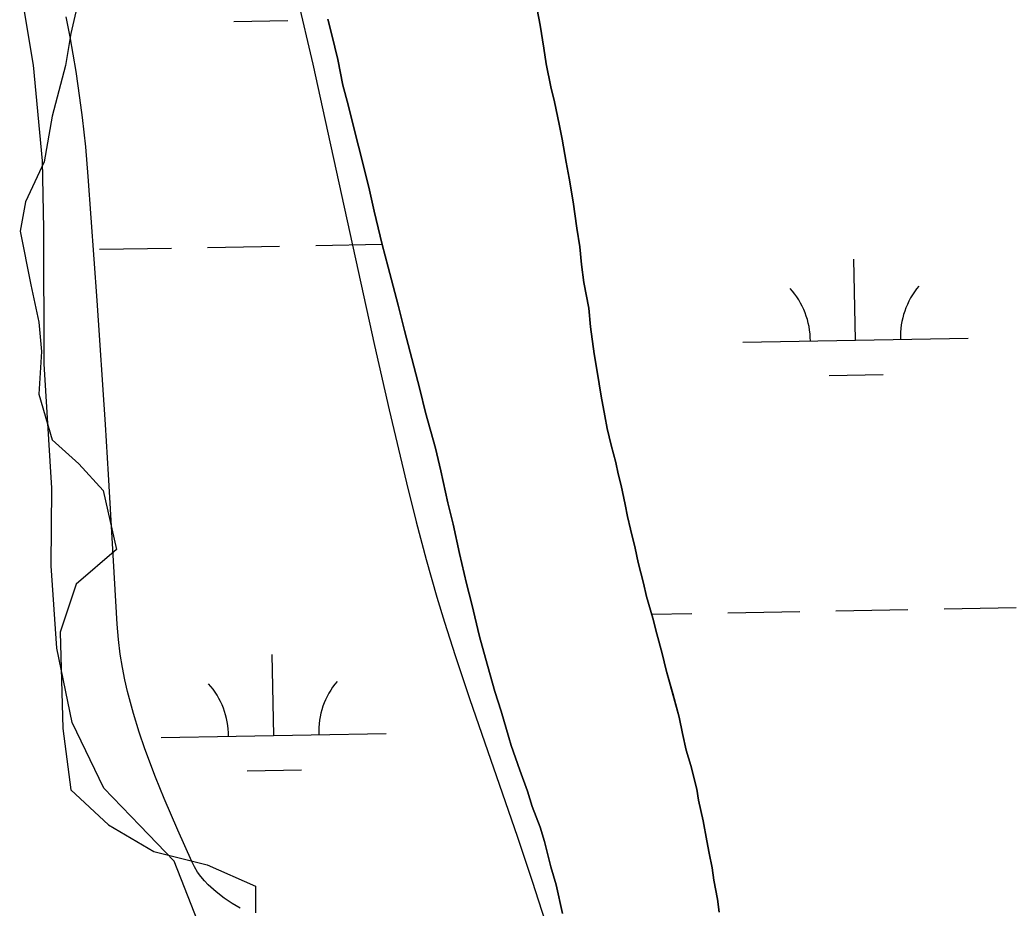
# Model space of a CAD drawing. Extents: x 3925854 to 3964121, y 224593 to 250589.
# Drawn here: x 3949423.6 to 3949865.9, y 230667.1 to 231061.5 of the extents above; entities that cross this region are included whole.
import ezdxf

# ---------------------------------------------------------------- set-up
doc = ezdxf.new("R2010")
doc.units = 0
for name, color, linetype in [('V-RIVR-EDGE', 7, 'Continuous'), ('V-SITE-VEGE', 7, 'Continuous'), ('V-TOPO-SHOR', 7, 'Continuous'), ('V-WETL-SWMP', 7, 'Continuous')]:
    doc.layers.add(name, color=color, linetype=linetype)

msp = doc.modelspace()

# ---------------------------------------------------------------- linework, layer by layer
at = {"layer": 'V-RIVR-EDGE'}
msp.add_lwpolyline([(3949449.801, 231070.928), (3949446.239, 231055.495), (3949443.865, 231041.248), (3949437.929, 231018.691), (3949434.367, 230998.508), (3949426.057, 230980.7), (3949423.682, 230967.641), (3949428.431, 230943.897), (3949431.993, 230927.276), (3949433.18, 230914.216), (3949431.993, 230895.221), (3949437.929, 230875.038), (3949449.801, 230864.353), (3949460.486, 230852.481), (3949466.422, 230826.363), (3949448.614, 230810.929), (3949441.491, 230789.559), (3949442.678, 230746.819), (3949446.239, 230719.514), (3949462.86, 230704.08), (3949483.043, 230692.208), (3949506.787, 230686.272), (3949528.157, 230676.774), (3949528.157, 230664.902)], dxfattribs=at)
at = {"layer": 'V-SITE-VEGE'}
for p, q in [((3949544.878, 231079.169), (3949553.578, 231041.793)), ((3949445.871, 231053.995), (3949444.165, 231062.793)), ((3949448.519, 231038.551), (3949445.871, 231053.995)), ((3949450.229, 231026.93), (3949448.519, 231038.551)), ((3949553.578, 231041.793), (3949559.169, 231016.828)), ((3949451.352, 231018.198), (3949450.229, 231026.93)), ((3949452.789, 231005.066), (3949451.352, 231018.198)), ((3949559.169, 231016.828), (3949581.066, 230916.885)), ((3949453.932, 230991.901), (3949452.789, 231005.066)), ((3949457.891, 230936.835), (3949453.932, 230991.901)), ((3949461.592, 230881.758), (3949457.891, 230936.835)), ((3949581.066, 230916.885), (3949587.519, 230888.398)), ((3949587.519, 230888.398), (3949595.195, 230855.926)), ((3949462.95, 230859.615), (3949461.592, 230881.758)), ((3949466.697, 230793.161), (3949462.95, 230859.615)), ((3949595.195, 230855.926), (3949599.461, 230838.658)), ((3949599.461, 230838.658), (3949603.915, 230821.823)), ((3949603.915, 230821.823), (3949608.747, 230805.114)), ((3949608.747, 230805.114), (3949612.142, 230794.032)), ((3949467.289, 230786.292), (3949466.697, 230793.161)), ((3949612.142, 230794.032), (3949616.853, 230779.313)), ((3949468.108, 230779.894), (3949467.289, 230786.292)), ((3949469.096, 230773.931), (3949468.108, 230779.894)), ((3949616.853, 230779.313), (3949623.38, 230759.754)), ((3949470.201, 230768.37), (3949469.096, 230773.931)), ((3949471.383, 230763.183), (3949470.201, 230768.37)), ((3949473.955, 230753.516), (3949471.383, 230763.183)), ((3949623.38, 230759.754), (3949644.38, 230698.978)), ((3949476.54, 230745.126), (3949473.955, 230753.516)), ((3949479.026, 230737.829), (3949476.54, 230745.126)), ((3949483.79, 230725.16), (3949479.026, 230737.829)), ((3949487.632, 230715.735), (3949483.79, 230725.16)), ((3949493.684, 230701.712), (3949487.632, 230715.735)), ((3949499.887, 230687.806), (3949493.684, 230701.712)), ((3949644.38, 230698.978), (3949651.075, 230679.002)), ((3949501.122, 230685.347), (3949499.887, 230687.806)), ((3949502.496, 230683.098), (3949501.122, 230685.347)), ((3949503.983, 230681.035), (3949502.496, 230683.098)), ((3949505.56, 230679.143), (3949503.983, 230681.035)), ((3949507.209, 230677.4), (3949505.56, 230679.143)), ((3949510.703, 230674.25), (3949507.209, 230677.4)), ((3949651.075, 230679.002), (3949658.39, 230655.995)), ((3949514.291, 230671.539), (3949510.703, 230674.25)), ((3949517.883, 230669.171), (3949514.291, 230671.539)), ((3949521.412, 230667.078), (3949517.883, 230669.171))]:
    msp.add_line(p, q, dxfattribs=at)
at = {"layer": 'V-TOPO-SHOR'}
for points in [[(3949653.297, 231066.041), (3949654.603, 231059.143), (3949656.182, 231048.922), (3949657.235, 231042.022), (3949659.324, 231031.805), (3949660.887, 231025.165), (3949662.976, 231015.201), (3949664.282, 231008.56), (3949666.117, 230998.34), (3949667.426, 230991.187), (3949669.261, 230980.711), (3949670.846, 230968.956), (3949672.161, 230960.78), (3949672.962, 230952.856), (3949674.018, 230944.935), (3949676.114, 230933.439), (3949676.916, 230925.259), (3949678.502, 230913.25), (3949679.814, 230905.328), (3949681.651, 230894.343), (3949683.222, 230885.655), (3949684.271, 230880.036), (3949686.091, 230872.63), (3949688.17, 230864.966), (3949689.217, 230859.859), (3949690.515, 230854.751), (3949692.342, 230846.319), (3949693.388, 230840.956), (3949694.691, 230835.336), (3949696.774, 230826.906), (3949698.078, 230820.521), (3949700.419, 230811.325), (3949701.724, 230805.451), (3949704.579, 230795.746), (3949706.397, 230788.852)], [(3949664.491, 230664.664), (3949661.624, 230677.435), (3949659.287, 230685.351), (3949656.426, 230696.588), (3949654.61, 230702.974), (3949650.991, 230712.161), (3949648.914, 230719.057), (3949645.551, 230728.248), (3949641.668, 230739.225), (3949640.63, 230742.799), (3949637.255, 230754.546), (3949634.404, 230763.228), (3949630.251, 230778.039), (3949627.652, 230787.744), (3949624.266, 230802.048), (3949621.926, 230811.243), (3949618.798, 230824.524), (3949615.929, 230837.552), (3949613.588, 230847.003), (3949610.459, 230861.307), (3949608.114, 230871.268), (3949603.698, 230887.101), (3949601.097, 230897.575), (3949598.496, 230907.79), (3949594.337, 230923.625), (3949591.476, 230934.863), (3949587.056, 230951.72), (3949584.455, 230961.679), (3949580.814, 230976.492), (3949578.725, 230985.946), (3949575.084, 231000.759), (3949572.743, 231009.952), (3949569.357, 231023.746), (3949567.021, 231032.429), (3949564.67, 231043.925), (3949562.065, 231054.908), (3949560.246, 231061.804)], [(3949706.397, 230788.852), (3949708.736, 230780.169), (3949710.559, 230772.761), (3949713.416, 230762.292), (3949716.275, 230751.82), (3949717.84, 230744.669), (3949719.404, 230737.259), (3949721.481, 230730.366), (3949724.082, 230719.892), (3949724.87, 230715.038), (3949726.955, 230705.843), (3949728.528, 230696.901), (3949729.575, 230691.536), (3949730.881, 230684.894), (3949731.672, 230679.528), (3949733.243, 230671.097), (3949734.035, 230665.221)]]:
    msp.add_lwpolyline(points, dxfattribs=at)
at = {"layer": 'V-WETL-SWMP'}
for p, q in [((3949429.573, 231041.317), (3949423.588, 231077.05)), ((3949654.604, 231059.143), (3949653.296, 231066.041)), ((3949518.496, 231060.712), (3949542.492, 231061.149)), ((3949560.245, 231061.803), (3949562.064, 231054.908)), ((3949656.182, 231048.922), (3949654.604, 231059.143)), ((3949562.064, 231054.908), (3949564.669, 231043.924)), ((3949657.235, 231042.023), (3949656.182, 231048.922)), ((3949564.669, 231043.924), (3949567.02, 231032.429)), ((3949433.643, 230998.967), (3949429.573, 231041.317)), ((3949659.325, 231031.805), (3949657.235, 231042.023)), ((3949567.02, 231032.429), (3949569.358, 231023.746)), ((3949660.887, 231025.164), (3949659.325, 231031.805)), ((3949662.976, 231015.201), (3949660.887, 231025.164)), ((3949569.358, 231023.746), (3949572.742, 231009.953)), ((3949664.283, 231008.559), (3949662.976, 231015.201)), ((3949572.742, 231009.953), (3949575.083, 231000.759)), ((3949666.117, 230998.34), (3949664.283, 231008.559)), ((3949434.163, 230968.651), (3949433.643, 230998.967)), ((3949575.083, 231000.759), (3949578.726, 230985.945)), ((3949667.426, 230991.186), (3949666.117, 230998.34)), ((3949669.261, 230980.711), (3949667.426, 230991.186)), ((3949578.726, 230985.945), (3949580.813, 230976.493)), ((3949670.846, 230968.956), (3949669.261, 230980.711)), ((3949580.813, 230976.493), (3949584.456, 230961.679)), ((3949434.421, 230908.794), (3949434.163, 230968.651)), ((3949672.16, 230960.78), (3949670.846, 230968.956)), ((3949458.916, 230959.611), (3949490.91, 230960.193)), ((3949506.908, 230960.484), (3949538.903, 230961.066)), ((3949554.9, 230961.357), (3949584.403, 230961.893)), ((3949584.456, 230961.679), (3949587.056, 230951.719)), ((3949672.961, 230952.857), (3949672.16, 230960.78)), ((3949794.549, 230919.277), (3949793.894, 230955.271)), ((3949587.056, 230951.719), (3949591.476, 230934.863)), ((3949674.018, 230944.935), (3949672.961, 230952.857)), ((3949676.113, 230933.439), (3949674.018, 230944.935)), ((3949591.476, 230934.863), (3949594.337, 230923.625)), ((3949676.916, 230925.26), (3949676.113, 230933.439)), ((3949594.337, 230923.625), (3949598.496, 230907.79)), ((3949678.502, 230913.25), (3949676.916, 230925.26)), ((3949744.557, 230918.368), (3949844.54, 230920.186)), ((3949679.815, 230905.329), (3949678.502, 230913.25)), ((3949437.769, 230853.615), (3949434.421, 230908.794)), ((3949598.496, 230907.79), (3949601.097, 230897.574)), ((3949681.652, 230894.343), (3949679.815, 230905.329)), ((3949782.831, 230903.63), (3949806.827, 230904.066)), ((3949601.097, 230897.574), (3949603.699, 230887.102)), ((3949683.223, 230885.656), (3949681.652, 230894.343)), ((3949603.699, 230887.102), (3949608.114, 230871.269)), ((3949684.271, 230880.036), (3949683.223, 230885.656)), ((3949686.092, 230872.629), (3949684.271, 230880.036)), ((3949608.114, 230871.269), (3949610.458, 230861.307)), ((3949688.171, 230864.967), (3949686.092, 230872.629)), ((3949610.458, 230861.307), (3949613.588, 230847.003)), ((3949689.216, 230859.858), (3949688.171, 230864.967)), ((3949690.516, 230854.75), (3949689.216, 230859.858)), ((3949437.53, 230819.02), (3949437.769, 230853.615)), ((3949692.342, 230846.32), (3949690.516, 230854.75)), ((3949613.588, 230847.003), (3949615.93, 230837.552)), ((3949693.388, 230840.955), (3949692.342, 230846.32)), ((3949694.691, 230835.336), (3949693.388, 230840.955)), ((3949615.93, 230837.552), (3949618.799, 230824.525)), ((3949696.773, 230826.907), (3949694.691, 230835.336)), ((3949698.079, 230820.521), (3949696.773, 230826.907)), ((3949618.799, 230824.525), (3949621.925, 230811.243)), ((3949440.02, 230782.494), (3949437.53, 230819.02)), ((3949700.42, 230811.326), (3949698.079, 230820.521)), ((3949621.925, 230811.243), (3949624.266, 230802.048)), ((3949701.724, 230805.451), (3949700.42, 230811.326)), ((3949704.578, 230795.747), (3949701.724, 230805.451)), ((3949624.266, 230802.048), (3949627.652, 230787.744)), ((3949785.889, 230799.028), (3949817.884, 230799.61)), ((3949833.881, 230799.901), (3949865.876, 230800.483)), ((3949704.051, 230797.54), (3949721.9, 230797.865)), ((3949706.398, 230788.852), (3949704.578, 230795.747)), ((3949737.897, 230798.156), (3949769.892, 230798.737)), ((3949627.652, 230787.744), (3949630.25, 230778.04)), ((3949708.736, 230780.169), (3949706.398, 230788.852)), ((3949446.77, 230749.485), (3949440.02, 230782.494)), ((3949536.261, 230743.739), (3949535.607, 230779.733)), ((3949630.25, 230778.04), (3949634.405, 230763.228)), ((3949710.558, 230772.762), (3949708.736, 230780.169)), ((3949716.274, 230751.82), (3949710.558, 230772.762)), ((3949634.405, 230763.228), (3949637.255, 230754.547)), ((3949637.255, 230754.547), (3949640.63, 230742.8)), ((3949717.839, 230744.668), (3949716.274, 230751.82)), ((3949460.889, 230720.394), (3949446.77, 230749.485)), ((3949486.269, 230742.83), (3949586.253, 230744.648)), ((3949640.63, 230742.8), (3949641.668, 230739.225)), ((3949719.405, 230737.26), (3949717.839, 230744.668)), ((3949641.668, 230739.225), (3949645.551, 230728.247)), ((3949721.48, 230730.365), (3949719.405, 230737.26)), ((3949524.544, 230728.092), (3949548.54, 230728.529)), ((3949724.082, 230719.893), (3949721.48, 230730.365)), ((3949645.551, 230728.247), (3949648.915, 230719.057)), ((3949476.897, 230703.75), (3949460.889, 230720.394)), ((3949724.87, 230715.039), (3949724.082, 230719.893)), ((3949648.915, 230719.057), (3949650.99, 230712.162)), ((3949650.99, 230712.162), (3949654.609, 230702.973)), ((3949726.956, 230705.843), (3949724.87, 230715.039)), ((3949492.125, 230687.879), (3949476.897, 230703.75)), ((3949654.609, 230702.973), (3949656.426, 230696.589)), ((3949728.528, 230696.901), (3949726.956, 230705.843)), ((3949656.426, 230696.589), (3949659.288, 230685.351)), ((3949729.574, 230691.536), (3949728.528, 230696.901)), ((3949730.881, 230684.894), (3949729.574, 230691.536)), ((3949505.88, 230652.957), (3949492.125, 230687.879)), ((3949659.288, 230685.351), (3949661.623, 230677.435)), ((3949731.672, 230679.528), (3949730.881, 230684.894)), ((3949661.623, 230677.435), (3949664.491, 230664.663)), ((3949733.242, 230671.097), (3949731.672, 230679.528)), ((3949734.035, 230665.22), (3949733.242, 230671.097))]:
    msp.add_line(p, q, dxfattribs=at)
for centre, start, end in [((3949739.306, 230918.747), 0.26988, 41.81354), ((3949849.774, 230920.756), 140.26988, 181.81353), ((3949481.019, 230743.209), 0.26988, 41.81354), ((3949591.486, 230745.218), 140.26988, 181.81353)]:
    msp.add_arc(centre, 35.246, start, end, dxfattribs=at)

doc.saveas('drawing.dxf')
